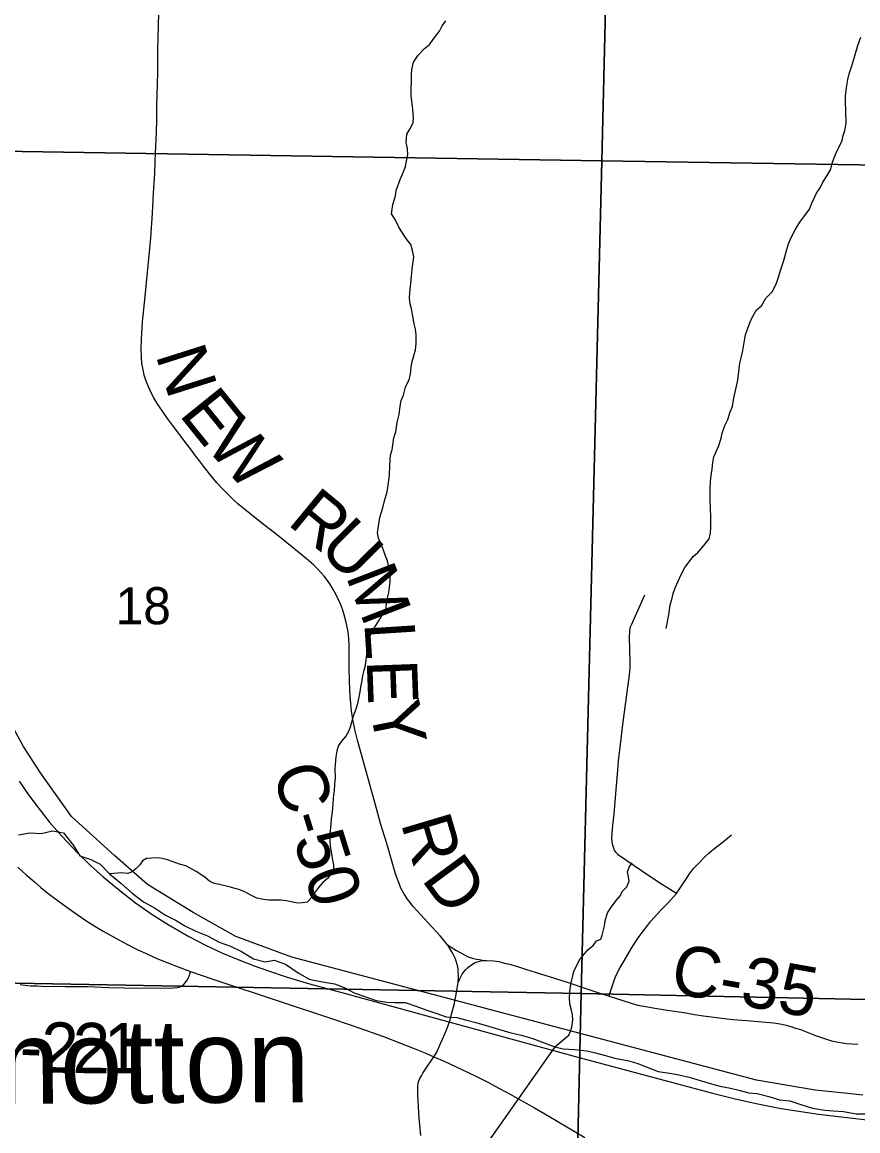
# Model space of a CAD drawing. Extents: x 0 to 34, y 0 to 22.
# Drawn here: x 12.841 to 13.784, y 17.845 to 19.096 of the extents above; entities that cross this region are included whole.
import ezdxf

# ---------------------------------------------------------------- set-up
doc = ezdxf.new("R2010")
doc.units = 0
for name, color, linetype in [('GM_X_Corporation', 7, 'Continuous'), ('GM_X_County_Road', 7, 'Continuous'), ('GM_X_County_Road_Text', 7, 'Continuous'), ('GM_X_Major_River', 7, 'Continuous'), ('GM_X_Major_River_Text', 7, 'Continuous'), ('GM_X_Minor_River', 7, 'Continuous'), ('GM_X_Rail_Line', 7, 'Continuous'), ('GM_X_Section_Text', 7, 'Continuous'), ('GM_X_State_Route', 7, 'Continuous'), ('GM_X_Township_Road', 7, 'Continuous'), ('GM_X_Township_Road_Text', 7, 'Continuous')]:
    doc.layers.add(name, color=color, linetype=linetype)

msp = doc.modelspace()

# ---------------------------------------------------------------- linework, layer by layer
at = {"layer": 'GM_X_Corporation'}
for points in [[(13.52, 19.9573), (13.4956, 18.9396), (12.4906, 18.9558), (12.5051, 19.9749)], [(14.532, 19.9321), (14.5125, 18.9236), (13.4956, 18.9396), (13.52, 19.9573)], [(12.4906, 18.9558), (13.4956, 18.9396), (13.4723, 18.0001), (12.4638, 18.0185)], [(13.4956, 18.9396), (14.5125, 18.9236), (14.4926, 17.9788), (13.4723, 18.0001)], [(12.4638, 18.0185), (13.4723, 18.0001), (13.4493, 16.9912), (12.4446, 17.0089)], [(13.4723, 18.0001), (14.4926, 17.9788), (14.4709, 16.9847), (13.4493, 16.9912)]]:
    msp.add_lwpolyline(points, close=True, dxfattribs=at)
at = {"layer": 'GM_X_County_Road'}
for points in [[(13.2879, 17.8943), (13.288, 17.8961), (13.2884, 17.8992), (13.2891, 17.9017), (13.2902, 17.9042), (13.2919, 17.9074), (13.2935, 17.9103), (13.2956, 17.9135), (13.3059, 17.9286), (13.3075, 17.9311), (13.3088, 17.9334), (13.3102, 17.936), (13.3143, 17.9452), (13.3197, 17.9581), (13.3219, 17.9641), (13.3242, 17.9706), (13.3259, 17.9768), (13.3287, 17.9874), (13.3307, 17.9973), (13.3324, 18.0059), (13.3327, 18.008), (13.3332, 18.0126), (13.3336, 18.0183), (13.3333, 18.0277), (13.3329, 18.0301), (13.3323, 18.033), (13.3312, 18.0365), (13.3298, 18.04), (13.3282, 18.0437), (13.3263, 18.0472), (13.3225, 18.0534), (13.3212, 18.0552), (13.3151, 18.0628), (13.3129, 18.0653), (13.2991, 18.0803), (13.2823, 18.0987), (13.2791, 18.1028), (13.2762, 18.1067), (13.2722, 18.1131), (13.2692, 18.1184), (13.2671, 18.123), (13.2655, 18.1273), (13.2628, 18.1351), (13.259, 18.1483), (13.2527, 18.1695), (13.2459, 18.192), (13.2412, 18.2089), (13.2197, 18.2859), (13.2169, 18.2981), (13.2148, 18.3075), (13.2134, 18.3164), (13.2127, 18.3223), (13.2121, 18.3276), (13.2115, 18.3349), (13.2107, 18.3524), (13.2104, 18.3691), (13.2103, 18.3929), (13.2099, 18.4008), (13.2091, 18.4082), (13.2079, 18.4152), (13.2066, 18.4202), (13.2047, 18.4273), (13.2031, 18.4325), (13.2009, 18.4385), (13.1991, 18.4428), (13.1956, 18.4501), (13.1924, 18.4558), (13.1884, 18.4624), (13.1847, 18.4677), (13.1822, 18.471), (13.1788, 18.4749), (13.1746, 18.4794), (13.1701, 18.4837), (13.1622, 18.4907), (13.1457, 18.5041), (13.1281, 18.5183), (13.1152, 18.528), (13.0948, 18.5442), (13.0848, 18.5525), (13.0797, 18.5571), (13.073, 18.5637), (13.0686, 18.5684), (13.0612, 18.5761), (13.0527, 18.5864), (13.046, 18.5951), (13.0414, 18.6011), (13.036, 18.6084), (13.0323, 18.6133), (13.0245, 18.6234), (13.0159, 18.6348), (13.011, 18.6413), (13.0055, 18.6489), (13.0005, 18.6559), (12.9939, 18.6658), (12.9897, 18.6728), (12.987, 18.6778), (12.9838, 18.6845), (12.982, 18.6891), (12.9806, 18.6932), (12.9792, 18.6978), (12.9783, 18.7017), (12.9774, 18.7055), (12.9766, 18.7108), (12.976, 18.7179), (12.9758, 18.7278), (12.9764, 18.7457), (12.9768, 18.7506), (12.9773, 18.7579), (12.98, 18.7865), (12.9854, 18.8407), (12.9864, 18.8525), (12.9884, 18.8803), (12.9897, 18.9032), (12.9912, 18.9252), (12.9916, 18.9392), (12.9923, 18.9556), (12.9929, 18.9719), (12.9932, 18.9858), (12.9935, 19.0016), (12.9937, 19.0131), (12.994, 19.0266), (12.9943, 19.0387), (12.9943, 19.0471), (12.9946, 19.0646), (12.995, 19.0784), (12.9954, 19.0923), (12.9962, 19.1338)], [(13.3212, 18.0552), (13.3231, 18.054), (13.3255, 18.0525), (13.3316, 18.0487), (13.3355, 18.0463), (13.3404, 18.0437), (13.3439, 18.042), (13.3467, 18.0409), (13.3484, 18.0403), (13.3508, 18.0396), (13.3539, 18.039), (13.357, 18.0385), (13.3591, 18.0382), (13.363, 18.0374)], [(13.3332, 18.0126), (13.335, 18.0161), (13.338, 18.0221), (13.34, 18.0249), (13.3419, 18.0271), (13.3439, 18.0292), (13.3461, 18.031), (13.3493, 18.033), (13.3519, 18.0346), (13.3548, 18.0358), (13.3578, 18.0366), (13.3593, 18.037), (13.3618, 18.0373), (13.363, 18.0374), (13.3654, 18.0375), (13.3733, 18.0371), (13.3791, 18.0361), (13.3855, 18.0345), (13.3914, 18.0331), (13.4015, 18.0302), (13.4094, 18.0278), (13.4431, 18.017), (13.4585, 18.0121), (13.4764, 18.0062), (13.492, 18.0011), (13.5038, 17.9972), (13.519, 17.9921), (13.5297, 17.9889), (13.5362, 17.9872), (13.5452, 17.9854), (13.5552, 17.9836), (13.5696, 17.9814), (13.5903, 17.9782), (13.6001, 17.9766), (13.6103, 17.975), (13.6339, 17.972), (13.6433, 17.9709), (13.6586, 17.9696), (13.6892, 17.9669), (13.6966, 17.966), (13.7036, 17.9644), (13.7089, 17.963), (13.7139, 17.9612), (13.7195, 17.9594), (13.7365, 17.9529), (13.7488, 17.9485), (13.7547, 17.9469), (13.762, 17.9453), (13.767, 17.9444), (13.7715, 17.9438), (13.7779, 17.9433), (13.7844, 17.943)], [(13.2911, 17.8399), (13.2904, 17.8477), (13.2895, 17.8597), (13.2881, 17.8791), (13.2878, 17.8861), (13.2879, 17.8943)]]:
    msp.add_lwpolyline(points, dxfattribs=at)
at = {"layer": 'GM_X_Major_River'}
msp.add_lwpolyline([(12.8374, 18.1792), (12.8499, 18.1816), (12.8628, 18.1807), (12.8756, 18.1836), (12.8882, 18.1815), (12.8994, 18.1673), (12.9064, 18.1553), (12.919, 18.1513), (12.9293, 18.1462), (12.9401, 18.1353), (12.9528, 18.1245), (12.9655, 18.1134), (12.9782, 18.1037), (12.9908, 18.0967), (13.003, 18.0886), (13.0153, 18.0827), (13.0248, 18.0764), (13.0375, 18.0706), (13.0504, 18.0651), (13.0638, 18.0581), (13.0764, 18.0534), (13.089, 18.0475), (13.1024, 18.0394), (13.1157, 18.0358), (13.1256, 18.0379), (13.1385, 18.0332), (13.1527, 18.0235), (13.1653, 18.0165), (13.1802, 18.0134), (13.1938, 18.0109), (13.2049, 18.0069), (13.216, 18.0011), (13.2259, 17.9974), (13.2408, 17.9924), (13.2529, 17.9903), (13.2624, 17.9901), (13.2734, 17.9899), (13.2868, 17.9855), (13.2967, 17.9819), (13.3092, 17.9776), (13.3199, 17.974), (13.3317, 17.973), (13.3416, 17.9705), (13.3534, 17.9673), (13.3675, 17.9634), (13.3789, 17.9601), (13.3915, 17.9562), (13.4044, 17.953), (13.4166, 17.9498), (13.4303, 17.9447), (13.4425, 17.9399), (13.452, 17.9378), (13.4646, 17.9369), (13.4786, 17.9356), (13.4885, 17.9331), (13.498, 17.9306), (13.5117, 17.9267), (13.5243, 17.9246), (13.5349, 17.9214), (13.5456, 17.9174), (13.559, 17.9123), (13.5696, 17.9106), (13.581, 17.9089), (13.594, 17.9057), (13.6065, 17.9021), (13.6191, 17.8981), (13.6286, 17.8956), (13.6408, 17.8932), (13.6514, 17.8907), (13.6613, 17.8882), (13.6708, 17.8872), (13.6838, 17.884), (13.696, 17.8804), (13.7074, 17.8791), (13.7199, 17.8751), (13.7333, 17.8708), (13.7469, 17.8684), (13.7564, 17.8678), (13.7682, 17.8672), (13.7826, 17.8644), (13.7936, 17.8646)], dxfattribs=at)
at = {"layer": 'GM_X_Minor_River'}
for points in [[(13.2348, 18.4064), (13.2518, 18.4332), (13.2534, 18.4449), (13.2553, 18.4525), (13.2557, 18.4586), (13.2565, 18.4647), (13.2566, 18.4738), (13.2536, 18.4883), (13.251, 18.4947), (13.2491, 18.5004), (13.2468, 18.5065), (13.2434, 18.5138), (13.2423, 18.5198), (13.2435, 18.5274), (13.2451, 18.5373), (13.2481, 18.5468), (13.2509, 18.5586), (13.2532, 18.5662), (13.2543, 18.5738), (13.2559, 18.5848), (13.2563, 18.5954), (13.2571, 18.6076), (13.2587, 18.6136), (13.2606, 18.6269), (13.2629, 18.6338), (13.2645, 18.6444), (13.2668, 18.6535), (13.268, 18.6626), (13.2692, 18.6691), (13.2715, 18.6751), (13.2738, 18.6843), (13.278, 18.693), (13.2795, 18.6987), (13.2803, 18.7067), (13.2815, 18.7131), (13.2834, 18.7196), (13.2853, 18.7264), (13.2861, 18.7336), (13.2858, 18.7431), (13.2851, 18.7496), (13.2836, 18.7557), (13.2825, 18.7621), (13.2806, 18.7724), (13.2791, 18.7781), (13.2784, 18.7846), (13.2788, 18.791), (13.28, 18.8013), (13.2808, 18.8093), (13.282, 18.8206), (13.2835, 18.8313), (13.282, 18.8385), (13.2798, 18.845), (13.2753, 18.8507), (13.2711, 18.8575), (13.2662, 18.8655), (13.2621, 18.8732), (13.2583, 18.8796), (13.2595, 18.8903), (13.2622, 18.8986), (13.2637, 18.907), (13.268, 18.9184), (13.2714, 18.9263), (13.2741, 18.9332), (13.2756, 18.9411), (13.2764, 18.9468), (13.2761, 18.9533), (13.2746, 18.9601), (13.2754, 18.9696), (13.2788, 18.9753), (13.2827, 18.9825), (13.2831, 18.9886), (13.282, 19.0011), (13.2805, 19.0129), (13.2802, 19.0201), (13.2806, 19.03), (13.2806, 19.0369), (13.281, 19.0426), (13.283, 19.0509), (13.2883, 19.0589), (13.2952, 19.0664), (13.3009, 19.0706), (13.307, 19.0789), (13.3123, 19.0858), (13.3154, 19.0918), (13.3196, 19.0975)], [(13.5682, 18.4119), (13.5709, 18.4275), (13.5725, 18.4388), (13.5744, 18.4445), (13.5759, 18.4514), (13.5783, 18.4578), (13.5851, 18.473), (13.589, 18.4806), (13.5985, 18.4931), (13.6042, 18.498), (13.6107, 18.5056), (13.6164, 18.5132), (13.618, 18.5196), (13.6184, 18.5268), (13.6184, 18.5371), (13.6181, 18.5485), (13.6178, 18.5561), (13.6178, 18.5686), (13.6182, 18.5781), (13.619, 18.5846), (13.6198, 18.5918), (13.6206, 18.5994), (13.6218, 18.6055), (13.6271, 18.6172), (13.6302, 18.6267), (13.6314, 18.6324), (13.6344, 18.6408), (13.6375, 18.6476), (13.6402, 18.6563), (13.6429, 18.6624), (13.6444, 18.6719), (13.646, 18.6787), (13.6491, 18.692), (13.6511, 18.7114), (13.6526, 18.7171), (13.6545, 18.7254), (13.6565, 18.7368), (13.6576, 18.7433), (13.66, 18.7497), (13.6626, 18.7569), (13.6649, 18.7626), (13.6699, 18.7714), (13.6756, 18.7759), (13.6806, 18.7846), (13.6875, 18.7918), (13.692, 18.8002), (13.6943, 18.807), (13.697, 18.8157), (13.7009, 18.8271), (13.7036, 18.837), (13.7059, 18.8457), (13.7086, 18.8522), (13.7136, 18.8616), (13.7189, 18.8704), (13.7235, 18.8764), (13.7296, 18.8851), (13.7323, 18.8916), (13.7376, 18.903), (13.7422, 18.9098), (13.7449, 18.9155), (13.7499, 18.9231), (13.7537, 18.9303), (13.7556, 18.9379), (13.7602, 18.9496), (13.7641, 18.9568), (13.7667, 18.9625), (13.7679, 18.9682), (13.7698, 18.9739), (13.771, 18.9815), (13.7707, 18.9956), (13.7703, 19.0062), (13.7704, 19.0127), (13.7711, 19.0187), (13.7719, 19.0244), (13.7731, 19.0313), (13.7746, 19.0377), (13.777, 19.0457), (13.7789, 19.0514), (13.7808, 19.0579), (13.7843, 19.0696), (13.7877, 19.0791)], [(13.2348, 18.4064), (13.2329, 18.4003), (13.2311, 18.3881), (13.2299, 18.3828), (13.2285, 18.3703), (13.227, 18.3646), (13.2255, 18.3585), (13.2244, 18.3513), (13.2232, 18.3456), (13.2225, 18.3406), (13.2214, 18.3346), (13.2195, 18.3258), (13.218, 18.3209), (13.2161, 18.3159), (13.2142, 18.3106), (13.2131, 18.3061), (13.2116, 18.3008), (13.2097, 18.2958), (13.2067, 18.2905), (13.2018, 18.2848), (13.1984, 18.2798), (13.1965, 18.2738), (13.1954, 18.2673), (13.1947, 18.2586), (13.1943, 18.254), (13.1944, 18.2434), (13.194, 18.2365), (13.1933, 18.2289), (13.1925, 18.2244), (13.1922, 18.2198), (13.1918, 18.2145), (13.1914, 18.2088), (13.1907, 18.202), (13.19, 18.1974), (13.1896, 18.1917), (13.1885, 18.1796), (13.1885, 18.172), (13.1889, 18.1667), (13.1916, 18.1507), (13.1928, 18.1454), (13.1928, 18.1409), (13.1898, 18.1348), (13.1864, 18.1302), (13.1803, 18.1249), (13.1758, 18.1199), (13.1713, 18.1139), (13.1683, 18.1089), (13.163, 18.1032), (13.1576, 18.1024), (13.1519, 18.102), (13.1463, 18.1032), (13.1398, 18.1047), (13.133, 18.1054), (13.1197, 18.1054), (13.1136, 18.1061), (13.106, 18.1077), (13.1003, 18.1107), (13.0919, 18.1152), (13.0858, 18.1175), (13.0813, 18.1186), (13.0763, 18.1201), (13.0642, 18.1231), (13.0585, 18.1243), (13.0532, 18.1265), (13.0474, 18.1315), (13.0379, 18.1379), (13.0261, 18.1443), (13.0189, 18.1459), (13.0105, 18.1489), (13.0052, 18.1508), (12.9995, 18.1523), (12.9935, 18.1534), (12.9874, 18.153), (12.9817, 18.1526), (12.9771, 18.1499), (12.9741, 18.1454), (12.9696, 18.1408), (12.9647, 18.137), (12.9601, 18.1355), (12.954, 18.1362), (12.9401, 18.1353)], [(13.4425, 17.9399), (13.4581, 17.953), (13.46, 17.9576), (13.4615, 17.9621), (13.4626, 17.9705), (13.4622, 17.9762), (13.4614, 17.9815), (13.4595, 17.9887), (13.4591, 17.9955), (13.4598, 18.0058), (13.4609, 18.0122), (13.462, 18.0172), (13.4639, 18.0255), (13.4677, 18.0324), (13.4703, 18.0381), (13.476, 18.0449), (13.4798, 18.0495), (13.4855, 18.0544), (13.4896, 18.0594), (13.4942, 18.0613), (13.496, 18.0658), (13.4983, 18.0765), (13.4994, 18.0822), (13.5017, 18.0913), (13.5062, 18.0978), (13.5115, 18.105), (13.5164, 18.1107), (13.5183, 18.1152), (13.5236, 18.1206), (13.5262, 18.127), (13.5254, 18.1316), (13.5243, 18.1373), (13.5262, 18.1426), (13.5296, 18.1475)], [(13.4425, 17.9399), (13.3436, 17.7994)]]:
    msp.add_lwpolyline(points, dxfattribs=at)
at = {"layer": 'GM_X_Rail_Line'}
for points in [[(13.7901, 17.8853), (13.7655, 17.888), (13.736, 17.8911), (13.7029, 17.8967), (13.67, 17.9025), (13.1455, 18.041), (13.0824, 18.0646), (13.0345, 18.0914), (12.9829, 18.1233), (12.9459, 18.1554), (12.8969, 18.1997), (12.8619, 18.2492), (12.8428, 18.2789), (12.8213, 18.3178)], [(12.8379, 18.2398), (12.8486, 18.2242), (12.8591, 18.2102), (12.872, 18.1939), (12.8863, 18.1775), (12.9043, 18.1586), (12.9182, 18.1449), (12.9327, 18.1319), (12.9496, 18.1177), (12.9694, 18.1025), (12.988, 18.0894), (13.0063, 18.0779), (13.0295, 18.0645), (13.0481, 18.0548), (13.0674, 18.0457), (13.0857, 18.038), (13.1031, 18.0312), (13.1192, 18.0258), (13.1394, 18.019), (13.1657, 18.0112), (13.2064, 18.0001), (13.3021, 17.9738), (13.4644, 17.9296), (13.6203, 17.8876), (13.6443, 17.8816), (13.6697, 17.876), (13.6979, 17.8706), (13.74, 17.864), (13.7948, 17.8578)]]:
    msp.add_lwpolyline(points, dxfattribs=at)
at = {"layer": 'GM_X_State_Route'}
msp.add_lwpolyline([(12.8365, 18.1428), (12.8459, 18.1342), (12.8553, 18.126), (12.8626, 18.1198), (12.8709, 18.1131), (12.8819, 18.1046), (12.8919, 18.0974), (12.9034, 18.0893), (12.9145, 18.0818), (12.9234, 18.0763), (12.9328, 18.0705), (12.9504, 18.0607), (12.9587, 18.0561), (12.971, 18.0499), (12.9813, 18.0452), (12.9933, 18.0398), (13.0057, 18.0346), (13.0175, 18.0301), (13.0315, 18.0251), (13.0567, 18.0165), (13.1348, 17.9905), (13.1869, 17.9731), (13.2137, 17.9642), (13.249, 17.9517), (13.2684, 17.9442), (13.2857, 17.9375), (13.2969, 17.9328), (13.3059, 17.9286), (13.3183, 17.9235), (13.3302, 17.918), (13.3519, 17.9076), (13.3667, 17.9001), (13.38, 17.893), (13.3914, 17.887), (13.4195, 17.8713), (13.4358, 17.8617), (13.4761, 17.8379)], dxfattribs=at)
at = {"layer": 'GM_X_Township_Road'}
for points in [[(13.5798, 18.1131), (13.561, 18.1246), (13.5404, 18.1384), (13.5165, 18.1546), (13.5144, 18.1563), (13.513, 18.1577), (13.5114, 18.1597), (13.5099, 18.162), (13.5089, 18.164), (13.5082, 18.1662), (13.5076, 18.1687), (13.5071, 18.1717), (13.5069, 18.1755), (13.5073, 18.1812), (13.508, 18.1897), (13.5092, 18.2025), (13.5109, 18.2214), (13.5134, 18.2522), (13.5143, 18.2626), (13.5164, 18.281), (13.5193, 18.3036), (13.5266, 18.3597), (13.5273, 18.3673), (13.5274, 18.3732), (13.527, 18.3894), (13.5267, 18.4013), (13.527, 18.4094), (13.5273, 18.4121), (13.5279, 18.4139), (13.5288, 18.416), (13.5439, 18.4499)], [(13.5038, 17.9972), (13.505, 18.0012), (13.5094, 18.0148), (13.5109, 18.0188), (13.5125, 18.0225), (13.5163, 18.0296), (13.5206, 18.0371), (13.5291, 18.0515), (13.5316, 18.0555), (13.5376, 18.0645), (13.541, 18.0691), (13.5472, 18.0773), (13.5507, 18.0816), (13.5581, 18.0899), (13.5619, 18.094), (13.5699, 18.1022), (13.5798, 18.1131), (13.5836, 18.1185), (13.5917, 18.1311), (13.5943, 18.1352), (13.5965, 18.1382), (13.599, 18.1413), (13.604, 18.1465), (13.6121, 18.1546), (13.6163, 18.1585), (13.6216, 18.1629), (13.6327, 18.1717), (13.6419, 18.1792)], [(12.839, 18.0104), (12.8446, 18.0095), (12.8507, 18.009), (12.8582, 18.0087), (12.863, 18.0085), (12.89, 18.008), (12.9155, 18.0079), (12.9391, 18.0071), (12.9563, 18.0066), (13.0065, 18.0063), (13.0121, 18.0065), (13.0162, 18.0069), (13.0185, 18.0074), (13.0206, 18.0082), (13.0221, 18.0091), (13.0237, 18.0103), (13.0251, 18.0117), (13.0266, 18.0136), (13.0279, 18.0156), (13.0291, 18.0182), (13.0298, 18.0199), (13.031, 18.0235), (13.0315, 18.0251)]]:
    msp.add_lwpolyline(points, dxfattribs=at)

# ---------------------------------------------------------------- texts
at = {"layer": 'GM_X_County_Road_Text'}
for s, height, rotation, p in [('N', 0.0568, 287.5503, (12.9916, 18.7208)), ('E', 0.0568, 308.8793, (13.0174, 18.6533)), ('W', 0.0568, 312.3738, (13.0465, 18.6174)), ('R', 0.0568, 320.4618, (13.1394, 18.5302)), ('U', 0.0568, 314.8764, (13.1743, 18.5015)), ('M', 0.0568, 291.1109, (13.2062, 18.4712)), ('L', 0.0568, 273.6667, (13.2274, 18.4181)), ('E', 0.0568, 272.139, (13.2301, 18.3761)), ('Y', 0.0568, 281.4362, (13.2329, 18.3238)), ('C-50', 0.05682, 287.251, (13.1233, 18.2509)), ('R', 0.0568, 286.5796, (13.2684, 18.1925)), ('D', 0.0568, 306.3199, (13.291, 18.129)), ('C-35', 0.05682, 349.8911, (13.5711, 18.0013))]:
    msp.add_text(s, height=height, rotation=rotation, dxfattribs=at).set_placement(p)
at = {"layer": 'GM_X_Major_River_Text'}
msp.add_text('Conotton', height=0.0947, rotation=0.3119, dxfattribs=at).set_placement((12.652, 17.8748))
at = {"layer": 'GM_X_Section_Text'}
msp.add_text('18', height=0.04186, rotation=0, dxfattribs=at).set_placement((12.9469, 18.4167))
at = {"layer": 'GM_X_Township_Road_Text'}
for s, rotation, p in [('2', 358.3611, (12.8618, 17.9114)), ('2', 359.5673, (12.8981, 17.9104)), ('1', 359.95, (12.9335, 17.9101)), ('-', 357.8726, (12.8379, 17.9123))]:
    msp.add_text(s, height=0.0568, rotation=rotation, dxfattribs=at).set_placement(p)

doc.saveas('drawing.dxf')
